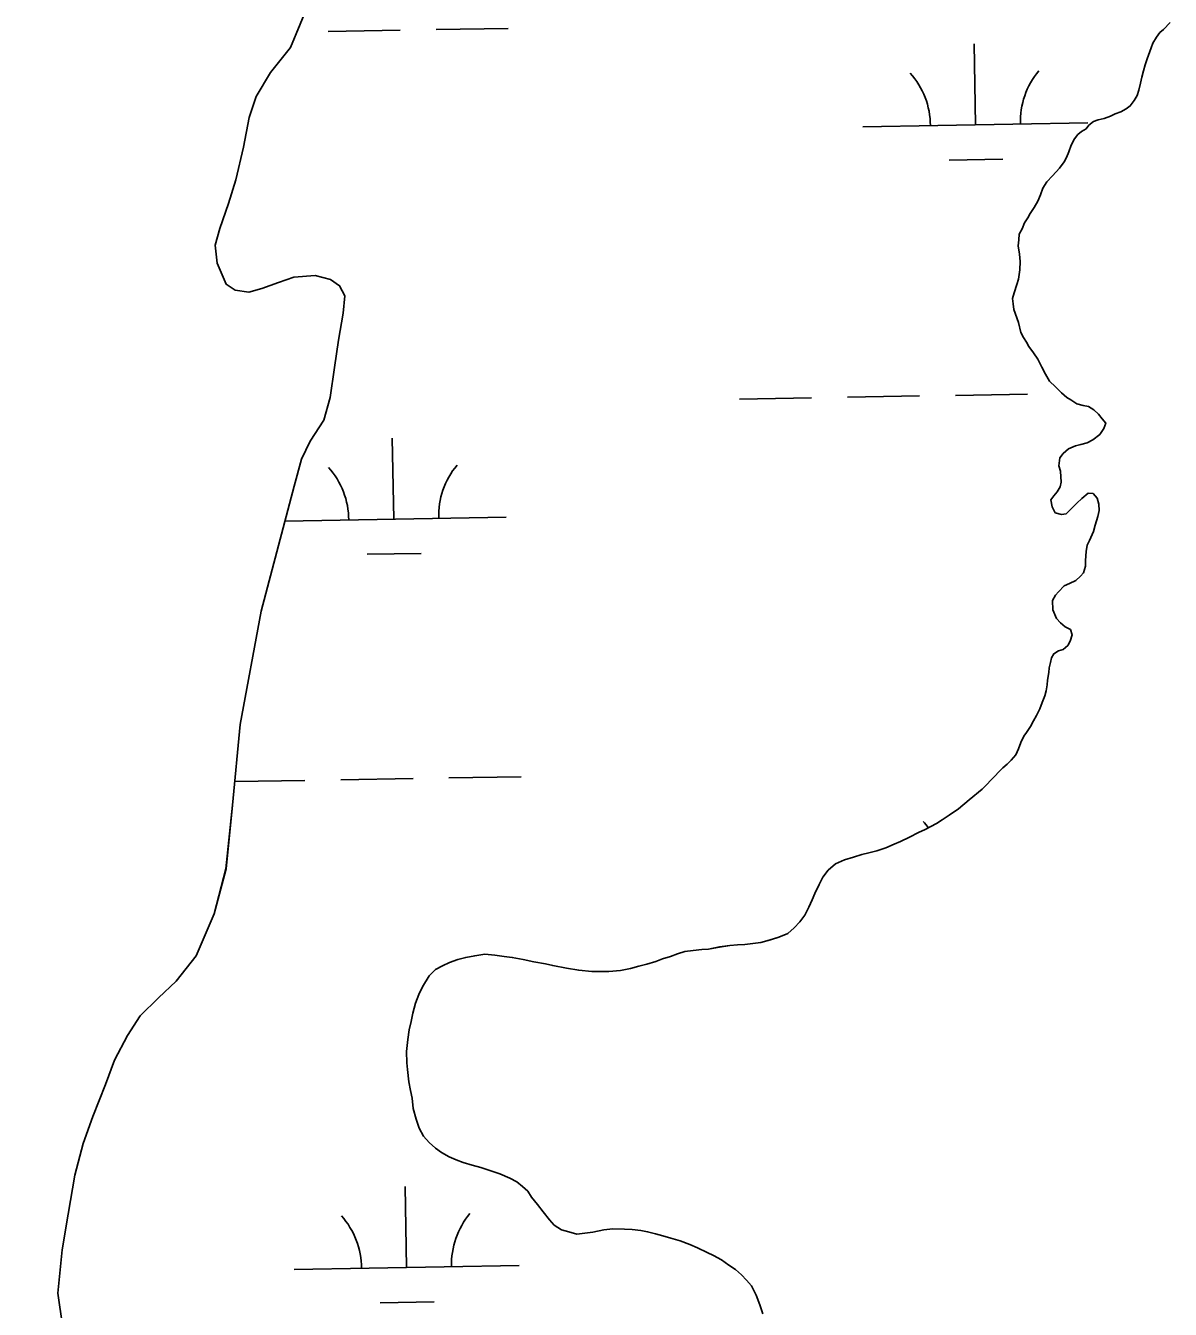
# Model space of a CAD drawing. Extents: x 3887375 to 3925618, y 296674 to 322633.
# Drawn here: x 3918166 to 3918674, y 313428 to 313998 of the extents above; entities that cross this region are included whole.
import ezdxf

# ---------------------------------------------------------------- set-up
doc = ezdxf.new("R2010")
doc.units = 0
for name, color, linetype in [('V-GRID-MAJR', 7, 'Continuous'), ('V-TOPO-SHOR', 7, 'Continuous'), ('V-WETL-SWMP', 7, 'Continuous')]:
    doc.layers.add(name, color=color, linetype=linetype)

msp = doc.modelspace()

# ---------------------------------------------------------------- linework, layer by layer
at = {"layer": 'V-GRID-MAJR'}
msp.add_spline([(3918201.9, 302561.72), (3918096.16, 308619.69), (3917990.38, 314679.59), (3917884.6, 320739.48), (3917884.56, 320741.41)], degree=3, dxfattribs=at)
at = {"layer": 'V-TOPO-SHOR'}
for points in [[(3918291.75, 314009.32), (3918283.24, 313988.47), (3918274.3, 313977.48), (3918267.94, 313966.71), (3918264.86, 313957.34), (3918262.24, 313944.21), (3918258.92, 313929.68), (3918255.6, 313919.14), (3918251.82, 313908.13), (3918249.69, 313900.63), (3918250.6, 313892.65), (3918254.56, 313883.26), (3918258.54, 313880.67), (3918264.63, 313879.71), (3918270.5, 313881.34), (3918277.78, 313884.13), (3918284.59, 313886.46), (3918294.2, 313887.13), (3918301, 313885.47), (3918304.98, 313882.64), (3918307.31, 313878.18), (3918306.58, 313870.44), (3918304.44, 313858.49), (3918302.76, 313846.3), (3918300.85, 313832.94), (3918298, 313822.86)], [(3918607.75, 313861.9), (3918606.67, 313866.31), (3918604.52, 313872), (3918604.23, 313874.6), (3918603.95, 313876.94), (3918604.7, 313879.54), (3918605.96, 313883.2), (3918606.71, 313885.55), (3918607.19, 313889.71), (3918607.41, 313893.35), (3918607.11, 313896.73), (3918606.55, 313900.37), (3918606.78, 313902.97), (3918607.01, 313905.57), (3918608.29, 313907.93), (3918609.3, 313910.54), (3918610.83, 313912.89), (3918611.85, 313914.73), (3918613.64, 313917.35), (3918615.17, 313920.22), (3918616.44, 313923.1), (3918617.45, 313925.97), (3918619.24, 313928.85), (3918621.81, 313931.48), (3918624.89, 313934.89), (3918626.94, 313937.77), (3918627.96, 313939.6), (3918628.97, 313942.22), (3918629.98, 313945.09), (3918631.51, 313947.96), (3918633.05, 313949.8), (3918634.59, 313951.12), (3918636.66, 313952.44), (3918637.94, 313954.01), (3918640, 313955.6), (3918642.07, 313956.4), (3918644.67, 313956.95), (3918647.52, 313958.02), (3918649.58, 313959.08), (3918652.18, 313959.89), (3918654.5, 313961.22), (3918656.31, 313962.54), (3918658.1, 313964.9), (3918659.38, 313967.25), (3918660.13, 313969.6), (3918660.87, 313972.73), (3918661.37, 313975.33), (3918662.12, 313978.2), (3918662.87, 313980.81), (3918663.88, 313983.42), (3918665.64, 313988.38), (3918666.4, 313990.47), (3918667.93, 313993.09), (3918669.47, 313995.18), (3918671.01, 313996.5), (3918674.1, 313999.66)], [(3918590.49, 313658.9), (3918592.55, 313661), (3918594.35, 313662.84), (3918596.15, 313664.68), (3918597.95, 313666.52), (3918599.75, 313668.36), (3918601.55, 313669.94), (3918603.35, 313671.78), (3918605.41, 313674.15), (3918606.68, 313676.76), (3918607.69, 313679.63), (3918608.95, 313682.5), (3918610.23, 313684.08), (3918612.03, 313686.7), (3918613.3, 313689.31), (3918614.57, 313691.67), (3918616.1, 313694.54), (3918617.11, 313697.42), (3918618.38, 313700.29), (3918618.87, 313702.63), (3918619.36, 313705.24), (3918619.6, 313707.32), (3918620.08, 313710.71), (3918620.32, 313712.79), (3918620.81, 313715.14), (3918621.31, 313717.22), (3918622.33, 313719.05), (3918624.4, 313720.38), (3918626.47, 313720.92), (3918628.53, 313722.76), (3918629.55, 313724.59), (3918630.56, 313727.46), (3918629.75, 313729.8), (3918627.4, 313731.07), (3918625.3, 313732.87), (3918623.46, 313734.66), (3918621.85, 313738.55), (3918621.81, 313742.71), (3918623.08, 313745.06), (3918624.37, 313746.64), (3918626.94, 313749.27), (3918629.27, 313750.33), (3918632.11, 313751.66), (3918634.17, 313753.51), (3918635.45, 313755.08), (3918636.46, 313757.95), (3918636.43, 313760.55), (3918636.65, 313764.45), (3918637.14, 313767.32), (3918638.16, 313769.41), (3918639.93, 313773.33), (3918640.68, 313776.2), (3918641.94, 313780.11), (3918642.43, 313782.72), (3918642.4, 313785.58), (3918641.59, 313788.17), (3918639.75, 313790.23), (3918637.66, 313790.47), (3918634.83, 313788.09), (3918632.51, 313785.99), (3918629.43, 313782.83), (3918627.89, 313781.26), (3918625.81, 313780.97), (3918622.94, 313781.72), (3918621.61, 313784.31), (3918621.06, 313787.42), (3918622.34, 313789.26), (3918623.88, 313791.09), (3918625.15, 313793.19), (3918625.65, 313795.27), (3918625.34, 313800.21), (3918624.53, 313802.54), (3918625.01, 313806.18), (3918626.55, 313808.02), (3918628.87, 313810.13), (3918631.97, 313811.46), (3918634.31, 313812.01), (3918637.16, 313812.82), (3918639.74, 313814.15), (3918642.84, 313816.52), (3918644.63, 313819.14), (3918645.38, 313821.49), (3918643.8, 313823.55), (3918642.22, 313825.62), (3918640.12, 313827.41), (3918637.76, 313828.95), (3918635.41, 313829.44), (3918632.55, 313830.19), (3918629.93, 313831.98), (3918628.09, 313833), (3918625.73, 313835.06), (3918623.1, 313837.63), (3918620.48, 313840.2), (3918618.62, 313843.3), (3918617.03, 313846.4), (3918615.17, 313850.02), (3918613.31, 313852.86), (3918611.2, 313855.7), (3918610.14, 313857.5), (3918608.82, 313859.57), (3918607.75, 313861.9)], [(3918298, 313822.86), (3918291.88, 313813.5), (3918288.1, 313805.54), (3918284.79, 313793.59), (3918270.08, 313738.05), (3918260.79, 313687.66), (3918257.4, 313651.78), (3918254.51, 313623.42), (3918249.29, 313603.5), (3918241.26, 313584.76), (3918232.32, 313573.53), (3918224.55, 313566.05), (3918216.32, 313558.1), (3918210.67, 313549.44), (3918205.01, 313538.43), (3918200.99, 313527.66), (3918195.32, 313513.37), (3918191.06, 313501.42), (3918187.27, 313487.36), (3918184.41, 313470.01), (3918181.78, 313454.08), (3918179.85, 313434.85), (3918181.92, 313420.54)], [(3918334.65, 313542.22), (3918335.37, 313547.61), (3918335.85, 313551.83), (3918336.8, 313555.58), (3918337.51, 313559.33), (3918338.7, 313563.78), (3918340.12, 313567.53), (3918341.77, 313571.04), (3918344.83, 313575.96), (3918347.66, 313578.77), (3918350.71, 313580.4), (3918353.76, 313581.8), (3918357.52, 313583.19), (3918361.04, 313584.12), (3918365.03, 313584.81), (3918369.48, 313585.5), (3918373.94, 313585.02), (3918378.16, 313584.54), (3918381.67, 313584.06), (3918386.6, 313583.11), (3918391.28, 313582.16), (3918396.44, 313581.2), (3918399.72, 313580.49), (3918405.82, 313579.3), (3918411.21, 313578.35), (3918417.07, 313577.86), (3918420.35, 313577.85), (3918424.57, 313577.84), (3918429.73, 313578.29), (3918434.19, 313579.22), (3918437.95, 313580.14), (3918441.47, 313581.07), (3918445.46, 313582.23), (3918448.51, 313583.4), (3918452.03, 313584.56), (3918455.08, 313585.72), (3918458.37, 313586.65), (3918462.12, 313587.11), (3918465.88, 313587.57), (3918468.92, 313587.79), (3918473.85, 313588.71), (3918478.31, 313589.41), (3918481.83, 313589.63), (3918485.11, 313589.85), (3918488.63, 313590.31), (3918492.15, 313590.77), (3918496.37, 313591.93), (3918500.13, 313593.1), (3918504.12, 313594.72), (3918506.94, 313597.29), (3918509.53, 313599.87), (3918511.65, 313602.91), (3918513.54, 313606.42), (3918514.95, 313609.7), (3918516.13, 313612.51), (3918518.02, 313616.49), (3918519.67, 313619.77), (3918522.03, 313622.81), (3918525.32, 313625.62), (3918529.31, 313627.48), (3918533.3, 313628.64), (3918537.06, 313629.8), (3918540.11, 313630.5), (3918543.63, 313631.43), (3918547.62, 313632.82), (3918551.38, 313634.45), (3918554.19, 313635.62), (3918558.19, 313637.48), (3918562.18, 313639.58), (3918565.23, 313640.98), (3918570.16, 313643.54), (3918572.75, 313645.18), (3918575.8, 313647.28), (3918580.03, 313650.08), (3918584.73, 313654.06), (3918590.49, 313658.9)], [(3918493.08, 313425.67), (3918491.68, 313429.66), (3918490.05, 313433.89), (3918487.95, 313438.11), (3918485.85, 313440.7), (3918483.51, 313443.05), (3918480.94, 313445.41), (3918477.9, 313447.29), (3918474.62, 313449.65), (3918471.11, 313451.53), (3918468.3, 313452.95), (3918464.08, 313455.07), (3918460.57, 313456.49), (3918456.35, 313458.14), (3918452.13, 313459.33), (3918448.62, 313460.28), (3918445.34, 313461.22), (3918441.82, 313462.17), (3918438.78, 313462.65), (3918435.02, 313463.13), (3918431.51, 313463.37), (3918426.35, 313463.39), (3918422.36, 313462.93), (3918417.43, 313462.01), (3918413.91, 313461.55), (3918410.4, 313461.09), (3918406.88, 313462.04), (3918403.6, 313462.99), (3918400.32, 313465.1), (3918398.22, 313467.46), (3918395.41, 313470.98), (3918392.85, 313474.27), (3918390.28, 313477.56), (3918388.64, 313480.15), (3918386.3, 313482.27), (3918383.73, 313484.38), (3918380.69, 313486.04), (3918376.23, 313487.92), (3918371.31, 313489.58), (3918367.8, 313490.76), (3918363.82, 313491.71), (3918359.83, 313492.9), (3918356.79, 313494.08), (3918353.74, 313495.49), (3918350.23, 313497.38), (3918347.66, 313499.26), (3918344.85, 313501.85), (3918342.28, 313504.67), (3918340.41, 313508.2), (3918339.02, 313512.19), (3918337.62, 313516.88), (3918337.17, 313521.58), (3918336.48, 313524.86), (3918335.78, 313528.85), (3918335.09, 313534.24), (3918334.87, 313537.29), (3918334.65, 313542.22)]]:
    msp.add_lwpolyline(points, dxfattribs=at)
at = {"layer": 'V-WETL-SWMP'}
for p, q in [((3918347.88, 313996.48), (3918379.88, 313997.03)), ((3918299.89, 313995.66), (3918331.89, 313996.21)), ((3918587.49, 313954.16), (3918586.87, 313990.15)), ((3918537.5, 313953.3), (3918637.48, 313955.02)), ((3918575.76, 313938.52), (3918599.75, 313938.93)), ((3918482.72, 313832.27), (3918514.72, 313832.82)), ((3918530.71, 313833.09), (3918562.71, 313833.64)), ((3918578.71, 313833.92), (3918610.7, 313834.47)), ((3918329.02, 313778.88), (3918328.41, 313814.88)), ((3918280.67, 313778.05), (3918379.02, 313779.74)), ((3918317.29, 313763.25), (3918341.29, 313763.66)), ((3918258.39, 313662.22), (3918289.6, 313662.76)), ((3918305.6, 313663.03), (3918337.6, 313663.58)), ((3918353.59, 313663.86), (3918385.59, 313664.4)), ((3918334.73, 313446.26), (3918334.11, 313482.25)), ((3918284.74, 313445.4), (3918384.73, 313447.11)), ((3918323, 313430.62), (3918347, 313431.03))]:
    msp.add_line(p, q, dxfattribs=at)
for points in [[(3918250.6, 313892.65), (3918249.69, 313900.63), (3918251.82, 313908.13), (3918255.6, 313919.14), (3918258.92, 313929.68), (3918262.24, 313944.21), (3918264.86, 313957.34), (3918267.94, 313966.71), (3918274.3, 313977.48), (3918283.24, 313988.47), (3918291.75, 314009.32)], [(3918674.1, 313999.66), (3918671.01, 313996.5), (3918669.47, 313995.18), (3918667.93, 313993.09), (3918666.4, 313990.47), (3918665.64, 313988.38), (3918663.88, 313983.42), (3918662.87, 313980.81), (3918662.11, 313978.2), (3918661.37, 313975.33), (3918660.87, 313972.73), (3918660.13, 313969.6), (3918659.38, 313967.25), (3918658.1, 313964.9), (3918656.31, 313962.54), (3918654.5, 313961.22), (3918652.18, 313959.89), (3918649.58, 313959.08)], [(3918649.58, 313959.08), (3918647.52, 313958.02), (3918644.67, 313956.95), (3918642.07, 313956.4), (3918640, 313955.6), (3918637.94, 313954.02), (3918636.66, 313952.44), (3918634.59, 313951.12), (3918633.05, 313949.8), (3918631.51, 313947.96), (3918629.98, 313945.09), (3918628.97, 313942.22), (3918627.96, 313939.6), (3918626.94, 313937.77), (3918624.89, 313934.89), (3918621.81, 313931.48), (3918619.24, 313928.85), (3918617.45, 313925.97), (3918616.44, 313923.1), (3918615.17, 313920.22), (3918613.64, 313917.35), (3918611.85, 313914.73), (3918610.83, 313912.89), (3918609.3, 313910.54), (3918608.29, 313907.93), (3918607.01, 313905.57), (3918606.78, 313902.97), (3918606.55, 313900.37), (3918607.11, 313896.73), (3918607.41, 313893.35), (3918607.19, 313889.71), (3918606.71, 313885.55), (3918605.96, 313883.2), (3918604.7, 313879.54), (3918603.95, 313876.94), (3918604.23, 313874.6), (3918604.52, 313872), (3918606.67, 313866.31), (3918607.75, 313861.9), (3918608.82, 313859.57), (3918610.14, 313857.5), (3918611.2, 313855.7), (3918613.31, 313852.86), (3918615.17, 313850.02), (3918617.03, 313846.4), (3918618.62, 313843.3), (3918620.48, 313840.2), (3918623.1, 313837.63), (3918625.73, 313835.05), (3918628.09, 313833), (3918629.93, 313831.98), (3918632.54, 313830.19), (3918635.41, 313829.44), (3918637.76, 313828.95), (3918640.12, 313827.41), (3918642.22, 313825.62), (3918643.8, 313823.55), (3918645.38, 313821.49), (3918644.63, 313819.14), (3918642.84, 313816.52), (3918639.74, 313814.15), (3918637.16, 313812.82), (3918634.31, 313812.01), (3918631.97, 313811.46), (3918628.87, 313810.13), (3918626.55, 313808.02), (3918625.01, 313806.19), (3918624.53, 313802.54), (3918625.34, 313800.21), (3918625.65, 313795.27), (3918625.15, 313793.19), (3918623.88, 313791.09), (3918622.34, 313789.26), (3918621.06, 313787.42), (3918621.61, 313784.31), (3918622.94, 313781.72), (3918625.81, 313780.97), (3918627.89, 313781.26), (3918629.43, 313782.83), (3918632.51, 313785.99), (3918634.83, 313788.09), (3918637.66, 313790.47), (3918639.75, 313790.23), (3918641.59, 313788.17), (3918642.4, 313785.58), (3918642.43, 313782.72), (3918641.94, 313780.11), (3918640.68, 313776.2), (3918639.93, 313773.33), (3918638.16, 313769.41), (3918637.14, 313767.32), (3918636.65, 313764.45), (3918636.43, 313760.55), (3918636.46, 313757.95), (3918635.45, 313755.08), (3918634.17, 313753.51), (3918632.11, 313751.66), (3918629.27, 313750.33), (3918626.94, 313749.27), (3918624.37, 313746.64), (3918623.08, 313745.06)], [(3918181.92, 313420.54), (3918179.85, 313434.85), (3918181.78, 313454.08), (3918184.41, 313470.02), (3918187.27, 313487.36), (3918191.06, 313501.42), (3918195.32, 313513.37), (3918200.99, 313527.66), (3918205.01, 313538.43), (3918210.67, 313549.44), (3918216.32, 313558.1), (3918224.55, 313566.05), (3918232.31, 313573.53), (3918241.26, 313584.76), (3918249.29, 313603.5), (3918254.5, 313623.42), (3918257.4, 313651.79), (3918260.79, 313687.66), (3918270.08, 313738.05), (3918284.79, 313793.59), (3918288.1, 313805.54), (3918291.88, 313813.5), (3918298, 313822.86), (3918300.85, 313832.94), (3918302.76, 313846.3), (3918304.44, 313858.49), (3918306.58, 313870.44), (3918307.31, 313878.18), (3918304.98, 313882.64), (3918301, 313885.47), (3918294.2, 313887.13), (3918284.59, 313886.46), (3918277.78, 313884.13), (3918270.5, 313881.34), (3918264.63, 313879.71), (3918258.54, 313880.67), (3918254.56, 313883.26), (3918250.6, 313892.65)], [(3918623.08, 313745.06), (3918621.81, 313742.71), (3918621.86, 313738.55), (3918623.46, 313734.67), (3918625.3, 313732.87), (3918627.4, 313731.07), (3918629.75, 313729.8), (3918630.56, 313727.46), (3918629.55, 313724.59), (3918628.53, 313722.76), (3918626.47, 313720.92), (3918624.4, 313720.38), (3918622.33, 313719.05), (3918621.31, 313717.22), (3918620.81, 313715.14), (3918620.32, 313712.79), (3918620.08, 313710.71), (3918619.6, 313707.32), (3918619.36, 313705.24), (3918618.87, 313702.64), (3918618.38, 313700.29), (3918617.11, 313697.41), (3918616.1, 313694.54), (3918614.57, 313691.67), (3918613.3, 313689.31), (3918612.03, 313686.7), (3918610.24, 313684.08), (3918608.95, 313682.5), (3918607.69, 313679.63), (3918606.68, 313676.76), (3918605.41, 313674.15), (3918603.35, 313671.78), (3918601.55, 313669.94), (3918599.75, 313668.36), (3918597.95, 313666.52), (3918596.15, 313664.68), (3918594.35, 313662.84), (3918592.55, 313661), (3918590.49, 313658.9), (3918584.73, 313654.06), (3918580.03, 313650.08), (3918575.8, 313647.28), (3918572.75, 313645.18), (3918570.16, 313643.54), (3918565.23, 313640.98), (3918562.18, 313639.58), (3918558.19, 313637.48), (3918554.19, 313635.62), (3918551.38, 313634.45), (3918547.62, 313632.82), (3918543.63, 313631.43), (3918540.11, 313630.5), (3918537.06, 313629.8), (3918533.3, 313628.64), (3918529.31, 313627.48), (3918525.32, 313625.62), (3918522.03, 313622.81), (3918519.67, 313619.77), (3918518.02, 313616.49), (3918516.13, 313612.51), (3918514.95, 313609.7), (3918513.54, 313606.42), (3918511.65, 313602.91), (3918509.53, 313599.87), (3918506.94, 313597.3), (3918504.12, 313594.72), (3918500.13, 313593.09), (3918496.38, 313591.93), (3918492.15, 313590.77), (3918488.63, 313590.31), (3918485.11, 313589.85), (3918481.83, 313589.63), (3918478.31, 313589.41), (3918473.85, 313588.72), (3918468.92, 313587.79), (3918465.88, 313587.57), (3918462.12, 313587.11), (3918458.37, 313586.65), (3918455.08, 313585.72), (3918452.03, 313584.56), (3918448.51, 313583.4), (3918445.46, 313582.23), (3918441.47, 313581.07), (3918437.95, 313580.14), (3918434.19, 313579.22), (3918429.73, 313578.29), (3918424.57, 313577.84), (3918420.35, 313577.85), (3918417.07, 313577.86), (3918411.21, 313578.35), (3918405.81, 313579.3), (3918399.72, 313580.49), (3918396.44, 313581.2), (3918391.28, 313582.16), (3918386.6, 313583.11), (3918381.67, 313584.06), (3918378.16, 313584.54), (3918373.94, 313585.02), (3918369.48, 313585.5), (3918365.03, 313584.81), (3918361.04, 313584.12)], [(3918361.04, 313584.12), (3918357.52, 313583.19), (3918353.76, 313581.8), (3918350.71, 313580.4), (3918347.65, 313578.77), (3918344.83, 313575.96), (3918341.77, 313571.04), (3918340.12, 313567.53), (3918338.7, 313563.78), (3918337.51, 313559.33), (3918336.8, 313555.58), (3918335.85, 313551.83), (3918335.37, 313547.61), (3918334.65, 313542.22), (3918334.87, 313537.29), (3918335.1, 313534.24), (3918335.78, 313528.85), (3918336.47, 313524.86), (3918337.17, 313521.57), (3918337.62, 313516.88), (3918339.02, 313512.19), (3918340.41, 313508.2), (3918342.28, 313504.67), (3918344.85, 313501.85), (3918347.66, 313499.26), (3918350.23, 313497.38), (3918353.74, 313495.49), (3918356.79, 313494.08), (3918359.83, 313492.9), (3918363.82, 313491.71), (3918367.8, 313490.76), (3918371.31, 313489.58), (3918376.23, 313487.92), (3918380.68, 313486.04), (3918383.73, 313484.38), (3918386.3, 313482.27), (3918388.64, 313480.15), (3918390.27, 313477.56), (3918392.85, 313474.27), (3918395.42, 313470.98), (3918398.22, 313467.46), (3918400.32, 313465.11), (3918403.6, 313462.99), (3918406.88, 313462.04), (3918410.4, 313461.09), (3918413.91, 313461.55), (3918417.43, 313462.01), (3918422.36, 313462.93), (3918426.35, 313463.39), (3918431.51, 313463.37), (3918435.02, 313463.13), (3918438.78, 313462.65), (3918441.82, 313462.17), (3918445.34, 313461.22), (3918448.62, 313460.28), (3918452.13, 313459.33), (3918456.35, 313458.14), (3918460.57, 313456.49), (3918464.08, 313455.07), (3918468.3, 313452.95), (3918471.11, 313451.53), (3918474.62, 313449.65), (3918477.9, 313447.29), (3918480.94, 313445.41), (3918483.51, 313443.05), (3918485.85, 313440.7), (3918487.95, 313438.11), (3918490.05, 313433.89), (3918491.68, 313429.66), (3918493.08, 313425.67)]]:
    msp.add_lwpolyline(points, dxfattribs=at)
for centre, start, end in [((3918532.25, 313953.68), 0.2115, 41.7552), ((3918642.72, 313955.58), 140.2115, 181.7552), ((3918384.25, 313780.31), 140.2115, 181.7552), ((3918273.78, 313778.41), 0.2115, 41.7552), ((3918537.96, 313621.06), 35.7805, 41.7552), ((3918279.49, 313445.78), 0.2115, 41.7552), ((3918389.96, 313447.68), 140.2115, 181.7552)]:
    msp.add_arc(centre, 35.25, start, end, dxfattribs=at)

doc.saveas('drawing.dxf')
